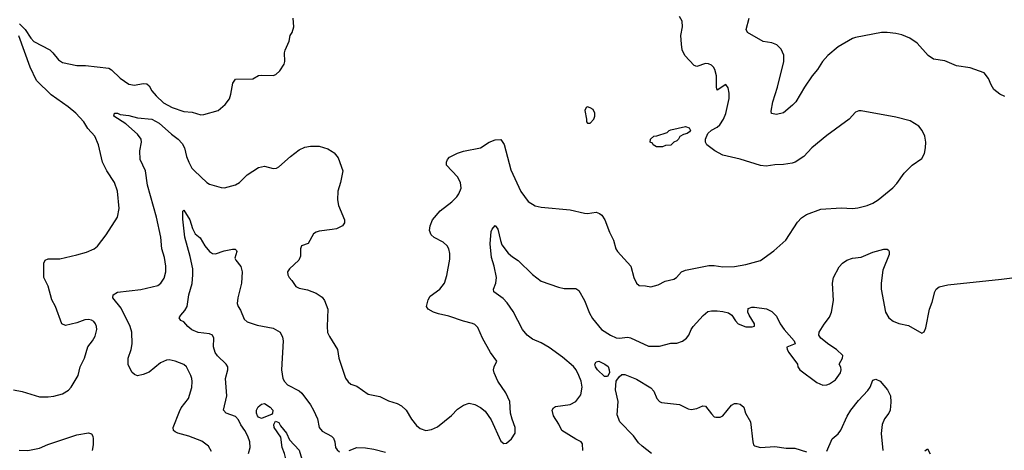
# Model space of a CAD drawing. Header units: inches. Extents: x 1473912 to 1647258, y 640388 to 773423.
# Tile 266 of 420: x 1517833 to 1524662, y 724391 to 727379. Entities that reach past the tile are written whole.
import ezdxf

# ---------------------------------------------------------------- set-up
doc = ezdxf.new("R2010")
doc.units = ezdxf.units.IN
doc.header["$MEASUREMENT"] = 0
doc.layers.add('B5712', color=7, linetype='Continuous')
doc.layers.add('B5722', color=7, linetype='Continuous')

msp = doc.modelspace()

# ---------------------------------------------------------------- linework, layer by layer
at = {"layer": 'B5712', "color": 5}
for points, elevation in [([(1517830.3, 727350), (1517871.6, 727310), (1517909.2, 727250), (1517930, 727228.9), (1518041.3, 727170), (1518063.1, 727150), (1518101.5, 727101.5), (1518130, 727082.4), (1518230, 727060.7), (1518290, 727060.2), (1518450, 727043.1), (1518470, 727032.2), (1518530, 726972.9), (1518590, 726931.8), (1518630, 726926), (1518690, 726936.5), (1518714.2, 726934.2), (1518730, 726920.4), (1518750, 726886.7), (1518780.3, 726850), (1518830, 726803.2), (1518889.6, 726770.4), (1518970, 726741.7), (1519030, 726737), (1519090, 726719.3), (1519110, 726720.5), (1519210, 726748), (1519258, 726790), (1519287, 726830), (1519297.4, 726862.6), (1519310, 726938), (1519330, 726966.8), (1519450, 726968.2), (1519490, 726991), (1519510, 726994.8), (1519590, 726990.8), (1519610, 726998.8), (1519635.9, 727024.1), (1519666.6, 727070), (1519671.6, 727090), (1519669.7, 727149.7), (1519673.4, 727166.6), (1519702, 727230), (1519709, 727270), (1519722, 727290), (1519733.2, 727330), (1519729.3, 727390.7)], 780), ([(1517790, 724810.6), (1517850, 724800.5), (1517970, 724763.1), (1518030, 724762.3), (1518070, 724767.7), (1518130, 724784.2), (1518170.7, 724809.3), (1518189.6, 724830), (1518238.4, 724910), (1518252, 724970), (1518282.9, 725030), (1518305.1, 725110), (1518337, 725150), (1518356.2, 725183.8), (1518367.6, 725230), (1518365.6, 725250), (1518359.6, 725270), (1518346, 725286), (1518330, 725295.1), (1518310, 725298.3), (1518284, 725296), (1518230, 725277), (1518150, 725257.2), (1518124, 725270), (1518080.9, 725390), (1518055.6, 725435.6), (1518031.2, 725530), (1517999.1, 725590), (1518001.1, 725690), (1518009.8, 725710.2), (1518030, 725720.9), (1518110, 725720.8), (1518230, 725746.7), (1518294.9, 725765.1), (1518349.2, 725790), (1518372.7, 725807.3), (1518433.1, 725886.9), (1518511.5, 726010), (1518521.7, 726070), (1518512, 726190), (1518489.8, 726250), (1518436, 726330), (1518406, 726390), (1518380.4, 726510), (1518353.5, 726570), (1518304.8, 726624.8), (1518277.2, 726670), (1518222.9, 726730), (1518170, 726773.7), (1518050, 726856.8), (1517950, 726957.7), (1517905, 727050), (1517827.2, 727267.2)], 780), ([(1519163.1, 724383.1), (1519141.1, 724421.1), (1519095.4, 724455.4), (1519006, 724490), (1518929.2, 724510), (1518910, 724518.7), (1518899.7, 724530), (1518897.7, 724550), (1518940, 724660), (1518953.7, 724686.3), (1519003.5, 724750), (1519027.7, 724827.7), (1519029.7, 724869.7), (1519026, 724890), (1519020.5, 724910), (1518990.7, 724970.7), (1518970, 724987.8), (1518910.8, 725010.8), (1518870, 725019.1), (1518850, 725016.4), (1518810, 724998.3), (1518730, 724934), (1518690, 724917), (1518650, 724909.3), (1518630, 724917.2), (1518610, 724934), (1518585.9, 724985.9), (1518585.1, 725030), (1518605.1, 725090), (1518612.4, 725130), (1518610.9, 725210), (1518599.3, 725250), (1518537.2, 725377.2), (1518479.5, 725450), (1518481.2, 725470), (1518511.3, 725488.7), (1518673, 725507), (1518790, 725534.9), (1518811.8, 725550), (1518835.1, 725584.9), (1518845.7, 725630), (1518845.6, 725670), (1518836.2, 725730), (1518818.8, 725790), (1518810.6, 725870), (1518780.7, 726010), (1518718.1, 726230), (1518705.5, 726330), (1518668.5, 726410), (1518666.5, 726470), (1518677, 726530), (1518674.5, 726550), (1518650, 726586), (1518570, 726656.3), (1518486, 726710), (1518490, 726730.5), (1518510, 726730.4), (1518530, 726720.7), (1518590, 726715.3), (1518650, 726698.5), (1518750, 726688.1), (1518800.8, 726660.8), (1518884.6, 726584.6), (1518931.3, 726551.3), (1518959.2, 726519.2), (1518976.3, 726490), (1518990.2, 726430), (1519004.7, 726390), (1519027.2, 726350), (1519044.7, 726330), (1519130, 726250.3), (1519150, 726238.9), (1519230, 726214.4), (1519253.2, 726213.2), (1519330, 726232.7), (1519358, 726250), (1519410, 726302), (1519490, 726353.4), (1519530, 726362), (1519590, 726346), (1519614, 726350), (1519630, 726358), (1519710, 726430.5), (1519770, 726476.3), (1519810, 726494), (1519850, 726502.8), (1519910, 726500.7), (1519970, 726482.8), (1520000, 726463.6)], 760), ([(1519419.1, 724370), (1519430.8, 724410), (1519428.7, 724450), (1519416.1, 724490), (1519395.3, 724530), (1519367.2, 724567.2), (1519350, 724602.4), (1519330, 724627.1), (1519265.2, 724650), (1519245.6, 724670), (1519269.8, 724770), (1519260.9, 724890), (1519276.2, 724950), (1519276.8, 724970), (1519264.1, 724990), (1519205.8, 725045.8), (1519187.9, 725070), (1519175.8, 725110), (1519178.2, 725170), (1519170.6, 725190.6), (1519150, 725198.5), (1519070, 725209.7), (1519027.3, 725227.3), (1518998, 725250), (1518970, 725283.7), (1518950, 725293.2), (1518938, 725310), (1518949.6, 725330), (1518979, 725361), (1518994.5, 725390), (1519006, 725470), (1519029.8, 725549.8), (1519034.2, 725610), (1519033.5, 725650), (1519015.8, 725735.8), (1518977.3, 725870), (1518964.2, 725995.8), (1518965.2, 726050), (1518970, 726058), (1519013.1, 725990), (1519032, 725930), (1519050, 725893.4), (1519084.9, 725864.9), (1519116.3, 725810), (1519150, 725770.7), (1519170, 725757.3), (1519190, 725755.5), (1519250, 725775.8), (1519307.7, 725787.7), (1519326.8, 725786.8), (1519336.8, 725776.8), (1519338.8, 725770), (1519324.9, 725724.9), (1519330.7, 725710.7), (1519367.5, 725667.5), (1519376.3, 725630), (1519370.6, 725550.6), (1519346, 725450), (1519341.7, 725410), (1519347.2, 725390), (1519364.1, 725364.1), (1519390, 725300.7), (1519410, 725283.1), (1519480.8, 725260.8), (1519590, 725238.8), (1519640.3, 725210), (1519656.4, 725176.4), (1519660.2, 725150), (1519648.3, 724950), (1519657.6, 724890), (1519670, 724867.7), (1519690, 724846), (1519770, 724803.8), (1519790, 724788), (1519850, 724706.4), (1519871.4, 724670), (1519898, 724610), (1519910.4, 724550), (1519930, 724523.8), (1519994.8, 724490), (1520000, 724484.8)], 740), ([(1520000, 725923.3), (1519910, 725911), (1519890, 725905.3), (1519870, 725892.4), (1519832.7, 725827.3), (1519787.7, 725810), (1519780.3, 725790), (1519780.6, 725739.4), (1519769.2, 725710.8), (1519704, 725650), (1519690.6, 725630), (1519693, 725610), (1519702, 725590), (1519720.5, 725570), (1519747.5, 725527.5), (1519770, 725516), (1519830, 725504.9), (1519890, 725482.4), (1519930, 725454.4), (1519947.2, 725430), (1519968.9, 725370), (1519964.9, 725250), (1519968.7, 725208.7), (1519980.9, 725180.9), (1520000, 725150.1)], 760), ([(1520000, 723971.5), (1519898.7, 724010), (1519850, 724038), (1519808.8, 724070), (1519710, 724225.6), (1519699.5, 724250), (1519668.3, 724370), (1519653.3, 724410), (1519642.8, 724482.8), (1519598.5, 724550), (1519595.1, 724570), (1519606.8, 724593.2), (1519630, 724584.4), (1519642, 724562), (1519684, 724510), (1519704.4, 724464.4), (1519770, 724392.7), (1519790.2, 724330.2), (1519804.2, 724310), (1519845.8, 724265.8), (1519892.3, 724230), (1519970, 724154.7), (1520000, 724138.9)], 720), ([(1517830, 724393.1), (1517890, 724390.3), (1517970, 724406.4), (1518028.2, 724431.8), (1518230, 724499.3), (1518310, 724513.4), (1518330, 724506), (1518340.7, 724490), (1518342, 724470), (1518342, 724430), (1518335.5, 724390)], 760)]:
    msp.add_lwpolyline(points, dxfattribs=dict(at, elevation=elevation))
at = {"layer": 'B5712', "color": 5, "elevation": 720}
msp.add_lwpolyline([(1519510, 724612.3), (1519490, 724620.3), (1519482, 724630), (1519475.6, 724650), (1519475.6, 724670), (1519487.7, 724692.3), (1519510, 724710.8), (1519530, 724717.3), (1519570, 724691.6), (1519588.8, 724670), (1519587.2, 724650), (1519579, 724641), (1519550, 724628.7)], close=True, dxfattribs=at)
at = {"layer": 'B5722', "color": 5}
for points, elevation in [([(1520000, 725150.1), (1520037.3, 725090), (1520047.3, 725030), (1520092.8, 724892.8), (1520110, 724866), (1520130, 724851), (1520170, 724837.3), (1520250, 724781.6), (1520330, 724763.8), (1520390, 724734.4), (1520450, 724716.5), (1520480.5, 724700.5), (1520514, 724670), (1520550, 724607.7), (1520583.9, 724563.9), (1520610, 724543.7), (1520649.2, 724529.2), (1520690, 724535.6), (1520730, 724554.6), (1520827, 724633), (1520870, 724676.4), (1520910, 724705.3), (1520950, 724717.6), (1520990, 724710.4), (1521028.7, 724688.7), (1521062, 724662), (1521102, 724602), (1521170, 724454.8), (1521190, 724438.8), (1521210, 724442), (1521243.7, 724470), (1521269.5, 724510), (1521269.5, 724550), (1521247.7, 724607.7), (1521237.6, 724650), (1521232.8, 724730), (1521203.6, 724790), (1521149.4, 724870), (1521123.7, 724930), (1521119.3, 724950), (1521122.7, 724970), (1521141.2, 725010), (1521098, 725070), (1521043.7, 725170), (1521010, 725244), (1520990, 725263.7), (1520972.3, 725272.3), (1520910, 725286.9), (1520810, 725322.3), (1520737.4, 725337.4), (1520702.7, 725350), (1520666, 725370), (1520655.1, 725390), (1520665.1, 725434.9), (1520679.5, 725460.5), (1520746, 725510), (1520778, 725550), (1520795.9, 725604.1), (1520816.6, 725716.6), (1520816.6, 725756.6), (1520809.2, 725790), (1520797.2, 725810), (1520770, 725836), (1520707.6, 725867.6), (1520685.6, 725885.6), (1520676.2, 725916.2), (1520678.7, 725950), (1520695.1, 725990), (1520747.9, 726052.1), (1520830, 726115.8), (1520865.6, 726150), (1520879.6, 726170), (1520893.6, 726210), (1520889.6, 726249.6), (1520869.6, 726289.6), (1520792.7, 726370), (1520792, 726390), (1520799.5, 726410), (1520814.5, 726425.5), (1520870, 726452.4), (1520910, 726466), (1521029.5, 726490.5), (1521089, 726530), (1521130, 726544.9), (1521170, 726546.8), (1521193.4, 726513.4), (1521238.5, 726338.5), (1521307.8, 726187.8), (1521358.3, 726118.3), (1521408.8, 726088.8), (1521450, 726077.6), (1521650, 726059.1), (1521750, 726037.1), (1521770, 726035.5), (1521830, 726043), (1521854.7, 726034.7), (1521870, 726022), (1521890.4, 725990), (1521923.8, 725903.8), (1521950.6, 725850), (1521967.7, 725790), (1521978, 725770), (1522070.4, 725670), (1522093, 725590), (1522110, 725551), (1522130, 725534), (1522172.8, 725532.8), (1522210, 725524.9), (1522260.1, 725539.9), (1522310, 725564), (1522370, 725579.1), (1522389, 725590), (1522422.7, 725630), (1522450, 725641.1), (1522613, 725673), (1522650, 725674.6), (1522710, 725664.6), (1522790, 725666.9), (1522870, 725680.2), (1522970, 725708.9), (1523063.7, 725776.3), (1523147.3, 725850), (1523226.7, 725973.3), (1523255.6, 726004.4), (1523290, 726028.4), (1523390, 726063.7), (1523530, 726072.9), (1523609.7, 726070.3), (1523646.5, 726073.5), (1523710, 726088.9), (1523750, 726105.7), (1523787, 726130), (1523887.7, 726212.3), (1523917, 726243), (1523966.6, 726313.4), (1523990, 726338), (1524023.7, 726370), (1524090, 726416.3), (1524107.6, 726450), (1524115.6, 726490), (1524117.6, 726530), (1524111.6, 726570), (1524091.3, 726611.3), (1524070, 726639.3), (1524010, 726677), (1523910, 726702.4), (1523670, 726747.3), (1523652.8, 726747.2), (1523630, 726738), (1523585.5, 726690), (1523430, 726575.8), (1523326.4, 726490), (1523271.1, 726428.9), (1523210.2, 726389.8), (1523190, 726384), (1523130, 726373.3), (1523070, 726371.8), (1523010, 726363.6), (1522970, 726368), (1522830, 726411.1), (1522710, 726438.5), (1522653.6, 726470), (1522599.7, 726510), (1522589.2, 726529.2), (1522589.1, 726550), (1522604.5, 726590), (1522630, 726611.8), (1522670, 726633.1), (1522688.2, 726650), (1522713.3, 726690), (1522730.7, 726729.3), (1522752.7, 726832.7), (1522753, 726870), (1522746, 726906), (1522730, 726929.3), (1522670, 726889.5), (1522665.1, 726910), (1522664.8, 726990), (1522654.2, 727034.2), (1522644.5, 727050), (1522630, 727064.5), (1522610, 727073), (1522590, 727074.3), (1522530, 727054.7), (1522510, 727060.5), (1522446.6, 727130), (1522428.2, 727170), (1522423, 727210), (1522418.7, 727270), (1522429.7, 727330), (1522428.2, 727370), (1522410, 727401.3)], 760), ([(1524665.6, 726845.6), (1524630, 726862), (1524590, 726895.3), (1524570, 726928), (1524552.1, 726972.1), (1524521.2, 727010), (1524426.1, 727046.1), (1524330, 727059.7), (1524250, 727094.5), (1524170, 727104.5), (1524132.7, 727130), (1524057.2, 727217.2), (1524006.6, 727250), (1523950, 727273.7), (1523910, 727282.3), (1523850, 727291), (1523810, 727289.8), (1523630, 727255.9), (1523610, 727248.8), (1523510, 727191), (1523438, 727130), (1523401.7, 727090), (1523366.3, 727033.7), (1523330, 726989.6), (1523276.5, 726910), (1523214.9, 726810), (1523193.9, 726786.1), (1523130, 726733.6), (1523082.4, 726722.4), (1523047.3, 726727.3), (1523044.1, 726744.1), (1523057.3, 726810), (1523088.4, 726910), (1523133.1, 727090), (1523132.7, 727132.7), (1523114.8, 727174.8), (1523083.7, 727203.7), (1523050, 727218), (1522988.3, 727228.3), (1522879.6, 727290), (1522872.1, 727312.1), (1522892.8, 727390)], 740), ([(1520000, 726463.6), (1520014.4, 726454.4), (1520041.4, 726421.4), (1520074, 726330), (1520058, 726250), (1520040.4, 726190), (1520037.1, 726130), (1520043, 726090), (1520085.5, 725990), (1520084.9, 725970), (1520071, 725950), (1520030, 725927.3), (1520000, 725923.3)], 760), ([(1521738.6, 724390), (1521735.3, 724435.3), (1521727, 724450), (1521690, 724468.3), (1521591.8, 724530), (1521572.4, 724572.4), (1521535.4, 724630), (1521526.3, 724670), (1521534.1, 724685.9), (1521550, 724696), (1521650, 724710.3), (1521690.8, 724729.2), (1521724.8, 724775.2), (1521733.5, 724830), (1521726.4, 724870), (1521711.5, 724910), (1521691.4, 724950), (1521672.7, 724972.7), (1521598.1, 725038.1), (1521504.5, 725104.5), (1521450, 725136.5), (1521390, 725161.4), (1521351.8, 725190), (1521320.2, 725230), (1521254.9, 725354.9), (1521214.3, 725414.3), (1521185.1, 725445.1), (1521122, 725490), (1521118.4, 725510), (1521134.7, 725550), (1521139.7, 725590), (1521124.4, 725670), (1521105.7, 725730), (1521096.6, 725823.4), (1521102.4, 725910), (1521110, 725926.8), (1521130, 725950.8), (1521150, 725926.8), (1521166.5, 725846.5), (1521177.3, 725817.3), (1521219.9, 725759.9), (1521250, 725733.7), (1521290, 725708.4), (1521390, 725610.4), (1521450, 725566), (1521570, 725523), (1521610, 725514.9), (1521690, 725513), (1521710, 725500.7), (1521750, 725430.7), (1521783.9, 725343.9), (1521804.8, 725304.8), (1521867.4, 725230), (1521930, 725189.2), (1521970, 725172), (1521990, 725169), (1522050, 725175.3), (1522070, 725172.4), (1522194, 725114), (1522270, 725114.9), (1522350, 725134), (1522390, 725134.9), (1522430, 725148), (1522458, 725170), (1522474, 725190), (1522489.7, 725230.3), (1522503.7, 725250), (1522572.6, 725327.4), (1522606.1, 725353.9), (1522630, 725359.5), (1522670, 725359.5), (1522710, 725355.6), (1522750, 725345.5), (1522771.7, 725330), (1522796.5, 725290), (1522816.3, 725270), (1522870, 725248), (1522912.7, 725247.3), (1522928.4, 725251.6), (1522929, 725270), (1522891.6, 725330), (1522883.6, 725350), (1522885.6, 725374.4), (1522910, 725384.9), (1522930, 725384.9), (1523013.4, 725373.4), (1523050, 725354.8), (1523082.4, 725322.4), (1523107.7, 725270), (1523134, 725230), (1523204.7, 725150), (1523212, 725130), (1523152.7, 725107.3), (1523156, 725090), (1523167.3, 725070), (1523226.8, 724990), (1523230.7, 724970), (1523242.8, 724950), (1523361.4, 724861.4), (1523404.2, 724844.2), (1523430, 724844.9), (1523450, 724852.2), (1523490, 724880.4), (1523524.7, 724930), (1523529.6, 724950), (1523527.5, 724967.5), (1523516, 724990), (1523539.3, 725030), (1523542.7, 725050), (1523498, 725090), (1523444.8, 725124.8), (1523389.3, 725170), (1523376, 725190), (1523378, 725210), (1523413.3, 725266.7), (1523450, 725314.8), (1523463.5, 725350), (1523478.3, 725430), (1523471.2, 725550), (1523478, 725590), (1523516.6, 725663.4), (1523539.3, 725690), (1523570, 725710.6), (1523610, 725723.8), (1523670, 725730.5), (1523750, 725766), (1523827.1, 725787.1), (1523850, 725786.8), (1523859.3, 725779.3), (1523864, 725770), (1523863.8, 725750), (1523818.5, 725641.5), (1523807, 725550), (1523808.7, 725510), (1523837.3, 725350), (1523860.3, 725310), (1523890, 725286.7), (1523930, 725270.3), (1523996.8, 725256.8), (1524090, 725203.8), (1524106.3, 725213.7), (1524118.2, 725241.8), (1524143.7, 725370), (1524161.7, 725418.3), (1524180.2, 725490), (1524188.7, 725510), (1524210, 725525.4), (1524270, 725538.8), (1524642, 725578), (1524879.3, 725610)], 740), ([(1522214.3, 724370), (1522150, 724419.1), (1522124.4, 724444.4), (1522090, 724492), (1521996.2, 724590), (1521977.2, 724637.2), (1521983.5, 724730), (1521966, 724810), (1521969.9, 724870.1), (1521990, 724901.5), (1522010, 724917.1), (1522030, 724918), (1522110, 724885.3), (1522210, 724824.9), (1522230, 724802.8), (1522252.4, 724750), (1522270, 724730.4), (1522284.2, 724724.2), (1522408.4, 724708.4), (1522470, 724678.7), (1522490, 724673.7), (1522530, 724681.3), (1522570, 724699.3), (1522590, 724697.3), (1522630, 724644), (1522650, 724624), (1522661.1, 724621.1), (1522690, 724620.7), (1522710, 724630.8), (1522770, 724704), (1522790, 724717.3), (1522810, 724717.3), (1522830, 724710.6), (1522856, 724690), (1522867.3, 724650), (1522900.7, 724590), (1522917.3, 724450), (1522922.8, 724430), (1522930, 724422.8), (1522970, 724410.7), (1523070, 724417.6), (1523150, 724406.3), (1523210, 724405.7), (1523290, 724380.9)], 720), ([(1523430, 724384.7), (1523468, 724470), (1523510, 724505.7), (1523527.9, 724532.1), (1523572.1, 724627.9), (1523596.8, 724670), (1523650, 724738), (1523714.3, 724805.7), (1523730.7, 724830), (1523750, 724877.4), (1523770, 724886), (1523800.2, 724870), (1523852.1, 724810), (1523871.8, 724770), (1523873.9, 724726.1), (1523870, 724669.3), (1523861.7, 724650), (1523831.4, 724610), (1523814.9, 724570), (1523807.2, 724507.2), (1523819.5, 724390)], 720), ([(1520000, 724484.8), (1520010, 724474.8), (1520019.3, 724450), (1520024, 724410), (1520033.7, 724393.7), (1520050, 724381)], 740), ([(1520118, 724390), (1520170, 724410.4), (1520231.7, 724408.3), (1520290, 724399.5), (1520370, 724378)], 740), ([(1524110, 724388), (1524130, 724401), (1524147.3, 724367.3)], 720)]:
    msp.add_lwpolyline(points, dxfattribs=dict(at, elevation=elevation))
for points, elevation in [([(1521770, 726774), (1521762, 726770), (1521752, 726750), (1521764.7, 726690), (1521764.7, 726670), (1521770, 726662), (1521790, 726662), (1521814, 726690), (1521822, 726710), (1521822, 726730), (1521810, 726755.3), (1521790, 726768.7)], 780), ([(1522250, 726498), (1522226, 726510), (1522222, 726522), (1522206, 726530), (1522208, 726550), (1522230, 726571.3), (1522252.7, 726572.7), (1522324, 726596), (1522338, 726610), (1522350, 726614.8), (1522450, 726638.8), (1522476, 726630), (1522484.7, 726610), (1522478, 726602), (1522462, 726590), (1522436.9, 726583.1), (1522411.1, 726568.9), (1522402, 726550), (1522390, 726538), (1522370.9, 726529.1), (1522350, 726508.7), (1522312.7, 726507.3), (1522290, 726498)], 760), ([(1521910, 724903.5), (1521890, 724903.8), (1521841, 724950), (1521826, 724970), (1521822.6, 724990), (1521830, 725004.9), (1521850, 725010.3), (1521890.5, 724990), (1521913.2, 724973.2), (1521921.8, 724950), (1521923.2, 724930)], 720)]:
    msp.add_lwpolyline(points, close=True, dxfattribs=dict(at, elevation=elevation))

doc.saveas('drawing.dxf')
